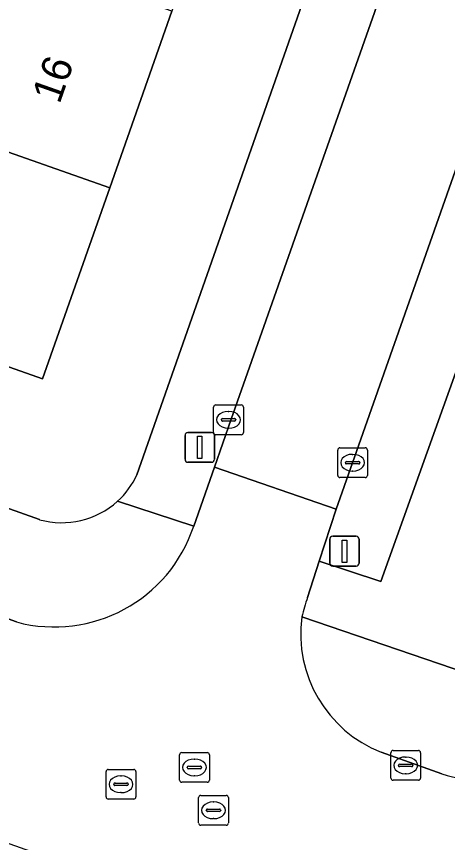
# Model space of a CAD drawing. Extents: x 163266 to 164362, y 381528 to 382286.
# Drawn here: x 163701.49 to 163715.97, y 381720.39 to 381748.13 of the extents above; entities that cross this region are included whole.
import ezdxf

# ---------------------------------------------------------------- set-up
doc = ezdxf.new("R2010")
doc.units = 0
for name, color, linetype in [('IMGEO_Erf', 7, 'Continuous'), ('IMGEO_Groenvoorziening', 7, 'Continuous'), ('IMGEO_Kolk', 7, 'Continuous'), ('IMGEO_Lichtmast', 7, 'Continuous'), ('IMGEO_Pand', 7, 'Continuous'), ('IMGEO_Pand_nummerreeks', 7, 'Continuous'), ('IMGEO_Rijbaan_lokaal_open', 7, 'Continuous'), ('IMGEO_Rioolput', 7, 'Continuous'), ('IMGEO_Verkeersbordpaal', 7, 'Continuous'), ('IMGEO_Verkeerseiland_open', 7, 'Continuous'), ('IMGEO_Voetpad_open', 7, 'Continuous')]:
    doc.layers.add(name, color=color, linetype=linetype)

msp = doc.modelspace()

# ---------------------------------------------------------------- linework, layer by layer
at = {"layer": 'IMGEO_Erf'}
for points in [[(163726.054, 381797.778), (163722.417, 381799.071), (163719.576, 381790.993), (163721.507, 381790.314), (163719.249, 381783.902), (163717.161, 381777.97), (163715.072, 381772.037), (163712.983, 381766.104), (163710.894, 381760.171), (163708.805, 381754.237), (163707.313, 381750), (163706.716, 381748.305), (163704.627, 381742.372), (163702.369, 381735.958), (163697.504, 381737.67), (163697.61, 381737.97), (163694.543, 381739.049)], [(163705.54, 381732.742), (163711.594, 381750), (163727.346, 381794.905)], [(163681.177, 381738.741), (163702.269, 381731.232)]]:
    msp.add_lwpolyline(points, dxfattribs=at)
for centre, radius, start, end in [((163703.018, 381733.908), 2.779, 312.2497, 335.1925), ((163703.018, 381733.909), 2.78, 254.3785, 312.2367)]:
    msp.add_arc(centre, radius, start, end, dxfattribs=at)
at = {"layer": 'IMGEO_Groenvoorziening'}
for points in [[(163735.506, 381766.493), (163737.935, 381773.39), (163736.183, 381774.101), (163742.139, 381791.015), (163736.273, 381793.145), (163729.811, 381775.491), (163727.899, 381776.195), (163725.865, 381770.395), (163718.765, 381750.154), (163717.502, 381746.561), (163719.685, 381745.78), (163713.728, 381729.156), (163711.665, 381729.842), (163711.27, 381728.617)], [(163711.083, 381727.968), (163720.746, 381724.666)]]:
    msp.add_lwpolyline(points, dxfattribs=at)
msp.add_lwpolyline([(163719.685, 381745.78), (163717.502, 381746.561), (163712.783, 381733.144), (163712.226, 381731.582), (163711.665, 381729.842), (163713.728, 381729.156)], close=True, dxfattribs=at)
msp.add_arc((163717.822, 381726.378), 6.924, 161.1309, 166.7219, dxfattribs=at)
at = {"layer": 'IMGEO_Kolk'}
for p, q in [((163708.19, 381735.085), (163709.042, 381735.085)), ((163708.115, 381734.159), (163708.115, 381735.011)), ((163708.603, 381734.865), (163708.628, 381734.865)), ((163709.116, 381735.011), (163709.116, 381734.159)), ((163708.374, 381734.579), (163708.374, 381734.591)), ((163708.812, 381734.542), (163708.414, 381734.542)), ((163708.417, 381734.628), (163708.815, 381734.628)), ((163708.858, 381734.591), (163708.858, 381734.579)), ((163708.626, 381734.305), (163708.601, 381734.305)), ((163709.042, 381734.085), (163708.19, 381734.085)), ((163712.357, 381733.644), (163713.209, 381733.644)), ((163712.282, 381732.718), (163712.282, 381733.57)), ((163712.77, 381733.424), (163712.795, 381733.424)), ((163713.283, 381733.57), (163713.283, 381732.718)), ((163712.541, 381733.138), (163712.541, 381733.15)), ((163712.979, 381733.101), (163712.581, 381733.101)), ((163712.584, 381733.187), (163712.982, 381733.187)), ((163713.025, 381733.15), (163713.025, 381733.138)), ((163712.793, 381732.864), (163712.768, 381732.864)), ((163713.209, 381732.644), (163712.357, 381732.644)), ((163714.066, 381722.556), (163714.066, 381723.408)), ((163714.141, 381723.482), (163714.993, 381723.482)), ((163715.067, 381723.408), (163715.067, 381722.556)), ((163714.554, 381723.262), (163714.579, 381723.262)), ((163714.325, 381722.976), (163714.325, 381722.988)), ((163714.763, 381722.939), (163714.365, 381722.939)), ((163714.368, 381723.025), (163714.766, 381723.025)), ((163714.809, 381722.988), (163714.809, 381722.976)), ((163714.577, 381722.702), (163714.552, 381722.702)), ((163714.993, 381722.482), (163714.141, 381722.482))]:
    msp.add_line(p, q, dxfattribs=at)
for points in [[(163708.19, 381735.085), (163709.042, 381735.085)], [(163708.115, 381734.159), (163708.115, 381735.011)], [(163709.116, 381735.011), (163709.116, 381734.159)], [(163709.042, 381734.085), (163708.19, 381734.085)], [(163712.357, 381733.644), (163713.209, 381733.644)], [(163712.282, 381732.718), (163712.282, 381733.57)], [(163713.283, 381733.57), (163713.283, 381732.718)], [(163713.209, 381732.644), (163712.357, 381732.644)], [(163714.066, 381722.556), (163714.066, 381723.408)], [(163714.141, 381723.482), (163714.993, 381723.482)], [(163715.067, 381723.408), (163715.067, 381722.556)], [(163714.993, 381722.482), (163714.141, 381722.482)]]:
    msp.add_lwpolyline(points, dxfattribs=at)
for centre, radius, start, end in [((163708.192, 381735.009), 0.0765, 91.552, 178.448), ((163708.192, 381735.009), 0.0765, 91.552, 178.448), ((163709.04, 381735.009), 0.0765, 1.552, 88.448), ((163709.04, 381735.009), 0.0765, 1.552, 88.448), ((163708.414, 381734.588), 0.0403, 85.8775, 175.7526), ((163708.411, 381734.578), 0.0366, 178.938, 274.7102), ((163708.815, 381734.585), 0.043, 264.8664, 352.4533), ((163708.819, 381734.59), 0.0386, 1.7309, 96.639), ((163708.192, 381734.161), 0.0765, 181.552, 268.448), ((163708.192, 381734.161), 0.0765, 181.552, 268.448), ((163709.04, 381734.161), 0.0765, 271.552, 358.448), ((163709.04, 381734.161), 0.0765, 271.552, 358.448), ((163712.359, 381733.568), 0.0765, 91.552, 178.448), ((163712.359, 381733.568), 0.0765, 91.552, 178.448), ((163713.207, 381733.568), 0.0765, 1.552, 88.448), ((163713.207, 381733.568), 0.0765, 1.552, 88.448), ((163712.581, 381733.147), 0.0403, 85.8775, 175.7526), ((163712.578, 381733.137), 0.0366, 178.938, 274.7102), ((163712.982, 381733.144), 0.043, 264.8664, 352.4533), ((163712.986, 381733.149), 0.0386, 1.7309, 96.639), ((163712.359, 381732.72), 0.0765, 181.552, 268.448), ((163712.359, 381732.72), 0.0765, 181.552, 268.448), ((163713.207, 381732.72), 0.0765, 271.552, 358.448), ((163713.207, 381732.72), 0.0765, 271.552, 358.448), ((163714.143, 381723.406), 0.0765, 91.552, 178.448), ((163714.143, 381723.406), 0.0765, 91.552, 178.448), ((163714.991, 381723.406), 0.0765, 1.552, 88.448), ((163714.991, 381723.406), 0.0765, 1.552, 88.448), ((163714.365, 381722.985), 0.0403, 85.8775, 175.7526), ((163714.362, 381722.975), 0.0366, 178.938, 274.7102), ((163714.766, 381722.982), 0.043, 264.8664, 352.4533), ((163714.77, 381722.987), 0.0386, 1.7309, 96.639), ((163714.143, 381722.558), 0.0765, 181.552, 268.448), ((163714.143, 381722.558), 0.0765, 181.552, 268.448), ((163714.991, 381722.558), 0.0765, 271.552, 358.448), ((163714.991, 381722.558), 0.0765, 271.552, 358.448)]:
    msp.add_arc(centre, radius, start, end, dxfattribs=at)
for centre, major_axis, ratio, start_param, end_param in [((163708.602, 381734.585), (-0.387, 0.002), 0.722429, 4.712389, 7.853982), ((163708.627, 381734.585), (-0.39, 0.002), 0.717154, 1.570796, 4.712389), ((163712.769, 381733.144), (-0.387, 0.002), 0.722429, 4.712389, 7.853982), ((163712.794, 381733.144), (-0.39, 0.002), 0.717154, 1.570796, 4.712389), ((163714.553, 381722.982), (-0.387, 0.002), 0.722429, 4.712389, 7.853982), ((163714.578, 381722.982), (-0.39, 0.002), 0.717154, 1.570796, 4.712389)]:
    msp.add_ellipse(centre, major_axis=major_axis, ratio=ratio, start_param=start_param, end_param=end_param, dxfattribs=at)
at = {"layer": 'IMGEO_Lichtmast'}
for p, q in [((163707.154, 381733.259), (163707.154, 381734.059)), ((163707.154, 381734.059), (163707.154, 381733.259)), ((163707.254, 381734.159), (163708.044, 381734.159)), ((163708.044, 381734.159), (163707.254, 381734.159)), ((163708.144, 381734.059), (163708.144, 381733.259)), ((163708.144, 381733.259), (163708.144, 381734.059)), ((163708.044, 381733.159), (163707.254, 381733.159)), ((163707.254, 381733.159), (163708.044, 381733.159))]:
    msp.add_line(p, q, dxfattribs=at)
msp.add_lwpolyline([(163707.574, 381734.034), (163707.724, 381734.034), (163707.724, 381733.284), (163707.574, 381733.284), (163707.574, 381734.034)], dxfattribs=at)
for centre, start, end in [((163707.254, 381734.059), 90, 180), ((163707.254, 381734.059), 90, 180), ((163708.044, 381734.059), 0, 90), ((163708.044, 381734.059), 360, 90), ((163707.254, 381733.259), 180, 270), ((163707.254, 381733.259), 180, 270), ((163708.044, 381733.259), 270, 0), ((163708.044, 381733.259), 270, 0)]:
    msp.add_arc(centre, 0.1, start, end, dxfattribs=at)
at = {"layer": 'IMGEO_Pand'}
for points in [[(163696.378, 381745.273), (163704.627, 381742.372), (163706.716, 381748.305), (163701.898, 381750), (163698.468, 381751.206), (163698.043, 381750)], [(163704.627, 381742.372), (163696.378, 381745.273), (163695.893, 381743.897), (163694.224, 381739.161), (163694.351, 381739.117), (163694.543, 381739.049), (163697.61, 381737.97), (163697.504, 381737.67), (163702.369, 381735.958)]]:
    msp.add_lwpolyline(points, close=True, dxfattribs=at)
at = {"layer": 'IMGEO_Rijbaan_lokaal_open'}
msp.add_lwpolyline([(163725.865, 381770.395), (163727.899, 381776.195), (163732.482, 381789.267), (163733.076, 381790.916), (163728.949, 381792.401), (163728.396, 381790.753), (163721.738, 381771.833), (163714.691, 381751.607), (163708.709, 381734.601), (163708.144, 381732.996), (163712.226, 381731.582), (163712.783, 381733.144), (163717.502, 381746.561), (163718.765, 381750.154)], close=True, dxfattribs=at)
for points in [[(163711.27, 381728.617), (163711.665, 381729.842), (163712.226, 381731.582), (163708.144, 381732.996), (163707.447, 381731.015)], [(163701.495, 381727.796), (163699.958, 381728.351), (163697.64, 381721.621), (163705.584, 381718.826), (163712, 381716.568), (163727.274, 381711.194), (163729.531, 381717.818), (163728.582, 381718.152)], [(163715.779, 381722.701), (163713.74, 381723.424)]]:
    msp.add_lwpolyline(points, dxfattribs=at)
for centre, radius, start, end in [((163702.765, 381732.561), 4.931, 255.0789, 341.7325), ((163717.822, 381726.378), 6.924, 161.1309, 166.7219), ((163715.303, 381727.387), 4.26, 172.1579, 248.4741), ((163717.066, 381726.708), 4.209, 252.1966, 330.9719)]:
    msp.add_arc(centre, radius, start, end, dxfattribs=at)
at = {"layer": 'IMGEO_Rioolput'}
for p, q in [((163707.045, 381723.413), (163707.897, 381723.413)), ((163706.97, 381722.487), (163706.97, 381723.339)), ((163707.458, 381723.193), (163707.483, 381723.193)), ((163707.971, 381723.339), (163707.971, 381722.487)), ((163704.578, 381722.847), (163705.43, 381722.847)), ((163707.229, 381722.907), (163707.229, 381722.919)), ((163707.667, 381722.87), (163707.269, 381722.87)), ((163707.272, 381722.956), (163707.67, 381722.956)), ((163707.713, 381722.919), (163707.713, 381722.907)), ((163704.503, 381721.921), (163704.503, 381722.773)), ((163704.991, 381722.627), (163705.016, 381722.627)), ((163705.504, 381722.773), (163705.504, 381721.921)), ((163707.481, 381722.633), (163707.456, 381722.633)), ((163704.762, 381722.341), (163704.762, 381722.353)), ((163705.2, 381722.304), (163704.802, 381722.304)), ((163704.805, 381722.39), (163705.203, 381722.39)), ((163705.246, 381722.353), (163705.246, 381722.341)), ((163707.897, 381722.413), (163707.045, 381722.413)), ((163705.014, 381722.067), (163704.989, 381722.067)), ((163705.43, 381721.847), (163704.578, 381721.847)), ((163707.611, 381721.047), (163707.611, 381721.899)), ((163707.686, 381721.973), (163708.538, 381721.973)), ((163708.099, 381721.753), (163708.124, 381721.753)), ((163708.612, 381721.899), (163708.612, 381721.047)), ((163707.87, 381721.467), (163707.87, 381721.479)), ((163707.913, 381721.516), (163708.311, 381721.516)), ((163708.354, 381721.479), (163708.354, 381721.467)), ((163708.308, 381721.43), (163707.91, 381721.43)), ((163708.122, 381721.193), (163708.097, 381721.193)), ((163708.538, 381720.973), (163707.686, 381720.973))]:
    msp.add_line(p, q, dxfattribs=at)
for points in [[(163707.045, 381723.413), (163707.897, 381723.413)], [(163706.97, 381722.487), (163706.97, 381723.339)], [(163707.971, 381723.339), (163707.971, 381722.487)], [(163704.578, 381722.847), (163705.43, 381722.847)], [(163704.503, 381721.921), (163704.503, 381722.773)], [(163705.504, 381722.773), (163705.504, 381721.921)], [(163707.897, 381722.413), (163707.045, 381722.413)], [(163705.43, 381721.847), (163704.578, 381721.847)], [(163707.611, 381721.047), (163707.611, 381721.899)], [(163707.686, 381721.973), (163708.538, 381721.973)], [(163708.612, 381721.899), (163708.612, 381721.047)], [(163708.538, 381720.973), (163707.686, 381720.973)]]:
    msp.add_lwpolyline(points, dxfattribs=at)
for centre, radius, start, end in [((163707.047, 381723.337), 0.0765, 91.552, 178.448), ((163707.047, 381723.337), 0.0765, 91.552, 178.448), ((163707.895, 381723.337), 0.0765, 1.552, 88.448), ((163707.895, 381723.337), 0.0765, 1.552, 88.448), ((163704.58, 381722.771), 0.0765, 91.552, 178.448), ((163704.58, 381722.771), 0.0765, 91.552, 178.448), ((163705.428, 381722.771), 0.0765, 1.552, 88.448), ((163705.428, 381722.771), 0.0765, 1.552, 88.448), ((163707.269, 381722.916), 0.0403, 85.8775, 175.7526), ((163707.266, 381722.906), 0.0366, 178.938, 274.7102), ((163707.67, 381722.913), 0.043, 264.8664, 352.4533), ((163707.674, 381722.918), 0.0386, 1.7309, 96.639), ((163704.802, 381722.35), 0.0403, 85.8775, 175.7526), ((163704.799, 381722.34), 0.0366, 178.938, 274.7102), ((163705.203, 381722.347), 0.043, 264.8664, 352.4533), ((163705.207, 381722.352), 0.0386, 1.7309, 96.639), ((163707.047, 381722.489), 0.0765, 181.552, 268.448), ((163707.047, 381722.489), 0.0765, 181.552, 268.448), ((163707.895, 381722.489), 0.0765, 271.552, 358.448), ((163707.895, 381722.489), 0.0765, 271.552, 358.448), ((163704.58, 381721.923), 0.0765, 181.552, 268.448), ((163704.58, 381721.923), 0.0765, 181.552, 268.448), ((163705.428, 381721.923), 0.0765, 271.552, 358.448), ((163705.428, 381721.923), 0.0765, 271.552, 358.448), ((163707.688, 381721.897), 0.0765, 91.552, 178.448), ((163707.688, 381721.897), 0.0765, 91.552, 178.448), ((163708.536, 381721.897), 0.0765, 1.552, 88.448), ((163708.536, 381721.897), 0.0765, 1.552, 88.448), ((163707.91, 381721.476), 0.0403, 85.8775, 175.7526), ((163707.907, 381721.466), 0.0366, 178.938, 274.7102), ((163708.311, 381721.473), 0.043, 264.8664, 352.4533), ((163708.315, 381721.478), 0.0386, 1.7309, 96.639), ((163707.688, 381721.049), 0.0765, 181.552, 268.448), ((163707.688, 381721.049), 0.0765, 181.552, 268.448), ((163708.536, 381721.049), 0.0765, 271.552, 358.448), ((163708.536, 381721.049), 0.0765, 271.552, 358.448)]:
    msp.add_arc(centre, radius, start, end, dxfattribs=at)
for centre, major_axis, ratio, start_param, end_param in [((163707.457, 381722.913), (-0.387, 0.002), 0.722429, 4.712389, 7.853982), ((163707.482, 381722.913), (-0.39, 0.002), 0.717154, 1.570796, 4.712389), ((163704.99, 381722.347), (-0.387, 0.002), 0.722429, 4.712389, 7.853982), ((163705.015, 381722.347), (-0.39, 0.002), 0.717154, 1.570796, 4.712389), ((163708.098, 381721.473), (-0.387, 0.002), 0.722429, 4.712389, 7.853982), ((163708.123, 381721.473), (-0.39, 0.002), 0.717154, 1.570796, 4.712389)]:
    msp.add_ellipse(centre, major_axis=major_axis, ratio=ratio, start_param=start_param, end_param=end_param, dxfattribs=at)
at = {"layer": 'IMGEO_Verkeersbordpaal'}
for p, q in [((163712.114, 381730.673), (163712.904, 381730.673)), ((163712.904, 381730.673), (163712.114, 381730.673)), ((163712.014, 381729.773), (163712.014, 381730.573)), ((163712.014, 381730.573), (163712.014, 381729.773)), ((163713.004, 381730.573), (163713.004, 381729.773)), ((163713.004, 381729.773), (163713.004, 381730.573)), ((163712.904, 381729.673), (163712.114, 381729.673)), ((163712.114, 381729.673), (163712.904, 381729.673))]:
    msp.add_line(p, q, dxfattribs=at)
msp.add_lwpolyline([(163712.434, 381730.548), (163712.584, 381730.548), (163712.584, 381729.798), (163712.434, 381729.798), (163712.434, 381730.548)], dxfattribs=at)
for centre, start, end in [((163712.114, 381730.573), 90, 180), ((163712.114, 381730.573), 90, 180), ((163712.904, 381730.573), 0, 90), ((163712.904, 381730.573), 360, 90), ((163712.114, 381729.773), 180, 270), ((163712.114, 381729.773), 180, 270), ((163712.904, 381729.773), 270, 0), ((163712.904, 381729.773), 270, 0)]:
    msp.add_arc(centre, 0.1, start, end, dxfattribs=at)
at = {"layer": 'IMGEO_Verkeerseiland_open'}
for points in [[(163720.746, 381724.666), (163711.083, 381727.968)], [(163713.74, 381723.424), (163715.779, 381722.701)]]:
    msp.add_lwpolyline(points, dxfattribs=at)
for centre, radius, start, end in [((163715.303, 381727.387), 4.26, 172.1579, 248.4741), ((163717.066, 381726.708), 4.209, 252.1966, 330.9719)]:
    msp.add_arc(centre, radius, start, end, dxfattribs=at)
at = {"layer": 'IMGEO_Voetpad_open'}
for points in [[(163727.346, 381794.905), (163711.594, 381750), (163705.54, 381732.742)], [(163704.886, 381731.851), (163707.447, 381731.015), (163708.144, 381732.996), (163708.709, 381734.601), (163714.691, 381751.607)], [(163681.177, 381738.741), (163679.939, 381739.182), (163679.863, 381738.968), (163672.598, 381741.556), (163672.674, 381741.768), (163655.729, 381747.8), (163654.429, 381744.322), (163658.899, 381742.752), (163696.505, 381729.58), (163698.123, 381729.013), (163699.958, 381728.351), (163701.495, 381727.796)], [(163702.269, 381731.232), (163681.177, 381738.741)], [(163707.447, 381731.015), (163704.886, 381731.851)]]:
    msp.add_lwpolyline(points, dxfattribs=at)
for centre, radius, start, end in [((163703.018, 381733.908), 2.779, 312.2497, 335.1925), ((163703.018, 381733.909), 2.78, 254.3785, 312.2367), ((163702.765, 381732.561), 4.931, 255.0789, 341.7325)]:
    msp.add_arc(centre, radius, start, end, dxfattribs=at)

# ---------------------------------------------------------------- texts
at = {"layer": 'IMGEO_Pand_nummerreeks'}
msp.add_text('16', height=1, rotation=70.6035, dxfattribs=at).set_placement((163702.937, 381745.16))

doc.saveas('drawing.dxf')
